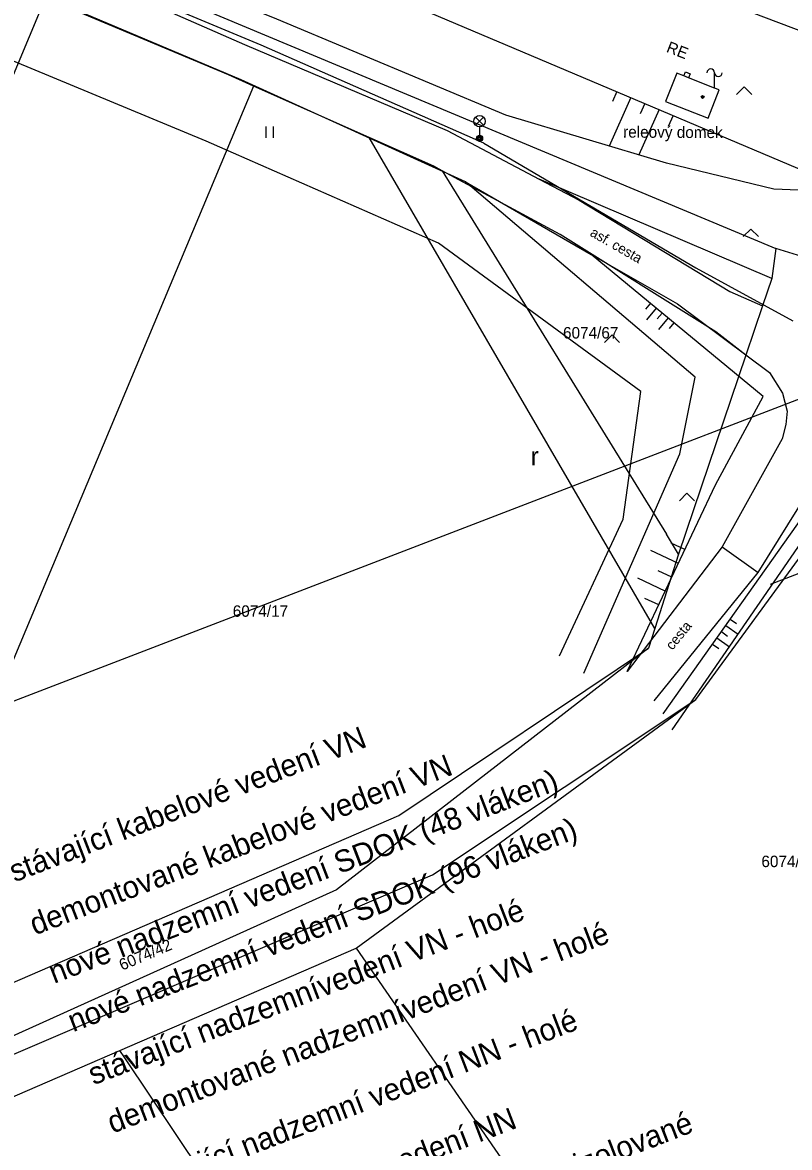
# Model space of a CAD drawing. Extents: x -540150 to -533593, y -1185082 to -1180066.
# Drawn here: x -533774 to -533723.7, y -1182319.4 to -1182245.7 of the extents above; entities that cross this region are included whole.
import ezdxf

# ---------------------------------------------------------------- set-up
doc = ezdxf.new("R2010")
doc.units = 0
for name, color, linetype in [('KN_HRAN_PARCEL', 7, 'Continuous'), ('KN_PARC_Č', 7, 'Continuous'), ('KN_VKP_HRAN_', 7, 'Continuous'), ('Legenda', 7, 'Continuous'), ('maska', 7, 'Continuous'), ('Vrstva 11', 7, 'Continuous'), ('Vrstva 13', 7, 'Continuous'), ('Vrstva 14', 7, 'Continuous'), ('Vrstva 15', 7, 'Continuous'), ('Vrstva 23', 7, 'Continuous'), ('Vrstva 24', 7, 'Continuous'), ('Vrstva 33', 7, 'Continuous'), ('Vrstva 36', 7, 'Continuous'), ('Vrstva 39', 7, 'Continuous'), ('Vrstva 40', 7, 'Continuous'), ('Vrstva 41', 7, 'Continuous'), ('Vrstva 5', 7, 'Continuous')]:
    doc.layers.add(name, color=color, linetype=linetype)

msp = doc.modelspace()

# ---------------------------------------------------------------- linework, layer by layer
at = {"layer": 'KN_HRAN_PARCEL'}
for p, q in [((-533808.834, -1182225.285), (-533724.634, -1182260.485)), ((-533779.454, -1182238.325), (-533759.434, -1182247.135)), ((-533804.764, -1182321.635), (-533772.464, -1182244.075)), ((-533760.484, -1182249.125), (-533772.464, -1182244.075)), ((-533759.434, -1182247.135), (-533746.154, -1182252.775)), ((-533758.834, -1182249.855), (-533760.484, -1182249.125)), ((-533758.834, -1182249.855), (-533785.394, -1182313.235)), ((-533751.264, -1182253.225), (-533758.834, -1182249.855)), ((-533746.154, -1182252.775), (-533740.124, -1182255.955)), ((-533732.554, -1182285.365), (-533751.264, -1182253.225)), ((-533747.034, -1182255.105), (-533751.264, -1182253.225)), ((-533746.484, -1182255.405), (-533747.034, -1182255.105)), ((-533738.764, -1182259.565), (-533746.484, -1182255.405)), ((-533740.124, -1182255.955), (-533737.524, -1182257.325)), ((-533737.524, -1182257.325), (-533727.654, -1182263.315)), ((-533728.574, -1182265.955), (-533738.764, -1182259.565)), ((-533724.634, -1182260.485), (-533724.904, -1182262.455)), ((-533711.334, -1182264.685), (-533724.634, -1182260.485)), ((-533724.904, -1182262.455), (-533725.514, -1182264.255)), ((-533727.654, -1182263.315), (-533725.514, -1182264.255)), ((-533725.514, -1182264.255), (-533726.604, -1182267.475)), ((-533729.884, -1182290.015), (-533711.334, -1182264.685)), ((-533726.604, -1182267.475), (-533728.574, -1182265.955)), ((-533726.604, -1182267.475), (-533731.004, -1182280.505)), ((-533731.004, -1182280.505), (-533732.554, -1182285.365)), ((-533732.554, -1182285.365), (-533732.964, -1182286.655)), ((-533732.964, -1182286.655), (-533753.394, -1182302.485)), ((-533749.324, -1182297.605), (-533732.964, -1182286.655)), ((-533752.124, -1182306.305), (-533729.884, -1182290.015)), ((-533747.114, -1182301.495), (-533729.884, -1182290.015)), ((-533785.394, -1182313.235), (-533749.324, -1182297.605)), ((-533835.384, -1182339.275), (-533747.114, -1182301.495)), ((-533753.394, -1182302.485), (-533787.294, -1182317.765)), ((-533767.584, -1182312.995), (-533752.124, -1182306.305)), ((-533752.124, -1182306.305), (-533730.704, -1182337.315)), ((-533784.484, -1182320.295), (-533767.584, -1182312.995)), ((-533767.264, -1182313.475), (-533767.584, -1182312.995)), ((-533741.044, -1182352.555), (-533767.264, -1182313.475))]:
    msp.add_line(p, q, dxfattribs=at)
at = {"layer": 'KN_VKP_HRAN_'}
for p, q in [((-533746.484, -1182255.405), (-533731.804, -1182279.205)), ((-533724.904, -1182262.455), (-533740.124, -1182255.955)), ((-533731.004, -1182280.505), (-533731.804, -1182279.205))]:
    msp.add_line(p, q, dxfattribs=at)
at = {"layer": 'Legenda'}
msp.add_line((-533724.995, -1182282.472), (-533706.74, -1182275.451), dxfattribs=at)
at = {"layer": 'maska'}
msp.add_lwpolyline([(-533593.322, -1182400.749), (-533761.324, -1182465.366), (-533763.653, -1182466.262), (-533791.906, -1182392.805), (-533772.722, -1182385.426), (-533804.896, -1182301.775), (-533653.749, -1182243.64)], close=True, dxfattribs=at)
at = {"layer": 'Vrstva 11'}
for p, q in [((-533743.764, -1182253.605), (-533729.884, -1182261.765)), ((-533744.964, -1182256.135), (-533736.724, -1182260.875)), ((-533736.724, -1182260.875), (-533731.074, -1182264.105)), ((-533729.884, -1182261.765), (-533723.524, -1182265.235)), ((-533731.074, -1182264.105), (-533725.044, -1182268.605)), ((-533724.224, -1182272.945), (-533728.154, -1182280.025)), ((-533725.804, -1182281.715), (-533722.514, -1182276.435)), ((-533728.154, -1182280.025), (-533734.364, -1182288.195)), ((-533728.154, -1182280.025), (-533725.804, -1182281.715)), ((-533732.614, -1182290.115), (-533725.804, -1182281.715))]:
    msp.add_line(p, q, dxfattribs=at)
for points in [[(-533743.764, -1182253.605), (-533758.324, -1182247.185), (-533775.904, -1182239.835), (-533793.584, -1182232.205), (-533810.974, -1182224.865), (-533818.664, -1182221.235), (-533821.804, -1182219.505), (-533824.194, -1182218.335), (-533827.684, -1182217.055), (-533832.754, -1182215.405), (-533843.214, -1182211.585), (-533857.604, -1182205.655), (-533871.005, -1182200.162)], [(-533744.964, -1182256.135), (-533759.634, -1182249.445), (-533777.184, -1182242.035), (-533794.864, -1182234.555), (-533812.154, -1182227.205), (-533821.034, -1182222.995), (-533822.724, -1182222.295), (-533823.844, -1182222.045)], [(-533725.044, -1182268.605), (-533724.201, -1182269.967), (-533723.904, -1182271.145), (-533723.973, -1182272.021), (-533724.224, -1182272.945)]]:
    msp.add_lwpolyline(points, dxfattribs=at)
at = {"layer": 'Vrstva 13'}
msp.add_lwpolyline([(-533720.064, -1182247.375), (-533737.604, -1182240.725), (-533751.294, -1182235.685), (-533768.064, -1182229.815), (-533785.314, -1182223.805), (-533801.924, -1182217.795), (-533819.564, -1182210.945), (-533837.074, -1182203.875), (-533849.954, -1182198.385)], dxfattribs=at)
at = {"layer": 'Vrstva 14'}
for p, q in [((-533754.564, -1182241.935), (-533719.564, -1182256.795)), ((-533731.794, -1182254.905), (-533742.324, -1182251.765)), ((-533724.764, -1182256.615), (-533731.794, -1182254.905)), ((-533729.924, -1182268.905), (-533744.964, -1182256.135)), ((-533719.564, -1182256.795), (-533724.764, -1182256.615)), ((-533725.464, -1182270.185), (-533736.724, -1182260.875)), ((-533730.914, -1182273.925), (-533729.924, -1182268.905)), ((-533728.594, -1182275.965), (-533725.464, -1182270.185)), ((-533737.214, -1182288.295), (-533730.914, -1182273.925)), ((-533734.364, -1182288.195), (-533728.594, -1182275.965)), ((-533732.004, -1182290.955), (-533721.854, -1182276.605)), ((-533731.434, -1182292.015), (-533721.304, -1182277.305))]:
    msp.add_line(p, q, dxfattribs=at)
msp.add_lwpolyline([(-533742.324, -1182251.765), (-533757.304, -1182245.475), (-533775.194, -1182238.255), (-533793.044, -1182231.285), (-533810.924, -1182223.945), (-533832.864, -1182214.255), (-533845.214, -1182209.705), (-533856.994, -1182204.135), (-533867.961, -1182198.991)], dxfattribs=at)
at = {"layer": 'Vrstva 15'}
for p, q in [((-533735.047, -1182250.221), (-533735.337, -1182250.871)), ((-533734.127, -1182250.612), (-533735.54, -1182253.788)), ((-533733.206, -1182251.003), (-533733.51, -1182251.684)), ((-533732.285, -1182251.394), (-533733.607, -1182254.365)), ((-533731.365, -1182251.785), (-533731.682, -1182252.497)), ((-533732.849, -1182264.079), (-533733.167, -1182264.464)), ((-533732.463, -1182264.397), (-533733.101, -1182265.168)), ((-533732.078, -1182264.716), (-533732.397, -1182265.101)), ((-533731.693, -1182265.035), (-533732.33, -1182265.805)), ((-533731.307, -1182265.353), (-533731.626, -1182265.739)), ((-533730.595, -1182280.206), (-533731.499, -1182279.78)), ((-533731.021, -1182281.111), (-533732.83, -1182280.257)), ((-533731.875, -1182282.919), (-533733.683, -1182282.066)), ((-533731.448, -1182282.015), (-533732.352, -1182281.588)), ((-533732.301, -1182283.824), (-533733.206, -1182283.397)), ((-533727.912, -1182285.17), (-533727.096, -1182285.747)), ((-533727.624, -1182284.762), (-533727.215, -1182285.05)), ((-533728.201, -1182285.578), (-533727.793, -1182285.867)), ((-533728.778, -1182286.394), (-533728.37, -1182286.683)), ((-533728.49, -1182285.986), (-533727.673, -1182286.564))]:
    msp.add_line(p, q, dxfattribs=at)
at = {"layer": 'Vrstva 23'}
for p, q in [((-533733.484, -1182269.845), (-533746.724, -1182260.135)), ((-533734.644, -1182278.215), (-533733.484, -1182269.845)), ((-533738.794, -1182287.165), (-533734.644, -1182278.215))]:
    msp.add_line(p, q, dxfattribs=at)
msp.add_lwpolyline([(-533746.724, -1182260.135), (-533761.934, -1182253.455), (-533796.964, -1182238.905), (-533830.004, -1182225.685), (-533840.884, -1182221.655), (-533856.854, -1182215.465), (-533857.734, -1182210.815), (-533859.664, -1182209.665), (-533874.584, -1182203.605)], dxfattribs=at)
at = {"layer": 'Vrstva 24'}
for p, q in [((-533730.662, -1182249.188), (-533730.559, -1182248.928)), ((-533730.559, -1182248.928), (-533730.252, -1182249.049)), ((-533730.252, -1182249.049), (-533730.355, -1182249.309)), ((-533728.647, -1182249.986), (-533728.647, -1182248.986))]:
    msp.add_line(p, q, dxfattribs=at)
for centre, start, end in [((-533728.897, -1182248.986), 0, 180), ((-533728.397, -1182248.986), 180, 0)]:
    msp.add_arc(centre, 0.25, start, end, dxfattribs=at)
at = {"layer": 'Vrstva 33'}
for p, q in [((-533744.299, -1182252.425), (-533743.769, -1182251.895)), ((-533744.299, -1182251.895), (-533743.769, -1182252.425)), ((-533744.034, -1182252.535), (-533744.034, -1182253.285))]:
    msp.add_line(p, q, dxfattribs=at)
for centre, radius in [((-533744.034, -1182252.16), 0.375), ((-533744.034, -1182253.285), 0.2), ((-533744.034, -1182253.285), 0.145), ((-533744.034, -1182253.285), 0.0876)]:
    msp.add_circle(centre, radius, dxfattribs=at)
at = {"layer": 'Vrstva 36'}
for p, q in [((-533758.016, -1182253.256), (-533758.016, -1182252.506)), ((-533757.516, -1182253.256), (-533757.516, -1182252.506))]:
    msp.add_line(p, q, dxfattribs=at)
for points in [[(-533727.21, -1182250.409), (-533726.71, -1182249.909), (-533726.21, -1182250.409)], [(-533726.777, -1182259.715), (-533726.277, -1182259.215), (-533725.777, -1182259.715)], [(-533735.864, -1182266.64), (-533735.364, -1182266.14), (-533734.864, -1182266.64)], [(-533730.956, -1182277.013), (-533730.456, -1182276.513), (-533729.956, -1182277.013)]]:
    msp.add_lwpolyline(points, dxfattribs=at)
at = {"layer": 'Vrstva 39'}
for radius in [0.09, 0.0398]:
    msp.add_circle((-533729.43, -1182250.573), radius, dxfattribs=at)
at = {"layer": 'Vrstva 5'}
for points in [[(-533731.127, -1182249.003), (-533731.864, -1182250.862)], [(-533730.662, -1182249.188), (-533731.127, -1182249.003)], [(-533730.355, -1182249.309), (-533730.662, -1182249.188)], [(-533728.647, -1182249.986), (-533730.355, -1182249.309)], [(-533729.075, -1182251.967), (-533728.338, -1182250.108)], [(-533728.338, -1182250.108), (-533728.647, -1182249.986)], [(-533731.864, -1182250.862), (-533729.075, -1182251.967)]]:
    msp.add_lwpolyline(points, dxfattribs=at)

# ---------------------------------------------------------------- texts
at = {"layer": 'KN_PARC_Č'}
for s, p in [('6074/67', (-533738.571, -1182266.385)), ('6074/17', (-533760.194, -1182284.605)), ('6074/18', (-533725.584, -1182300.995))]:
    msp.add_text(s, height=0.75, dxfattribs=at).set_placement(p)
msp.add_text('6074/42', height=0.75, rotation=23, dxfattribs=at).set_placement((-533767.44, -1182307.781))
at = {"layer": 'Legenda'}
for s, p in [('stávající kabelové vedení VN', (-533774.483, -1182301.996)), ('demontované kabelové vedení VN', (-533773.147, -1182305.471)), ('nové nadzemní vedení SDOK (48 vláken)', (-533771.899, -1182308.638)), ('nové nadzemní vedení SDOK (96 vláken)', (-533770.65, -1182311.806)), ('stávající nadzemnívedení VN - holé', (-533769.314, -1182315.28)), ('demontované nadzemnívedení VN - holé', (-533768.066, -1182318.448)), ('stávající nadzemní vedení NN - holé', (-533766.425, -1182322.713)), ('stávající kabelové vedení NN', (-533764.752, -1182326.986)), ('stávající nadzemní vedení NN - izolované', (-533763.078, -1182331.049))]:
    msp.add_text(s, height=1.43913, rotation=21.03769, dxfattribs=at).set_placement(p)
at = {"layer": 'Vrstva 36'}
msp.add_text('r', height=1.2, dxfattribs=at).set_placement((-533740.689, -1182274.692))
at = {"layer": 'Vrstva 40'}
for s, rotation, p in [('asf. cesta', 330.2442, (-533736.857, -1182259.631)), ('cesta', 50.96782, (-533731.409, -1182286.831))]:
    msp.add_text(s, height=0.65, rotation=rotation, dxfattribs=at).set_placement(p)
at = {"layer": 'Vrstva 41'}
for s, rotation, p in [('RE', 338.60584, (-533731.86, -1182247.602)), ('releový domek', 359.68222, (-533734.638, -1182253.229))]:
    msp.add_text(s, height=0.75, rotation=rotation, dxfattribs=at).set_placement(p)

doc.saveas('drawing.dxf')
